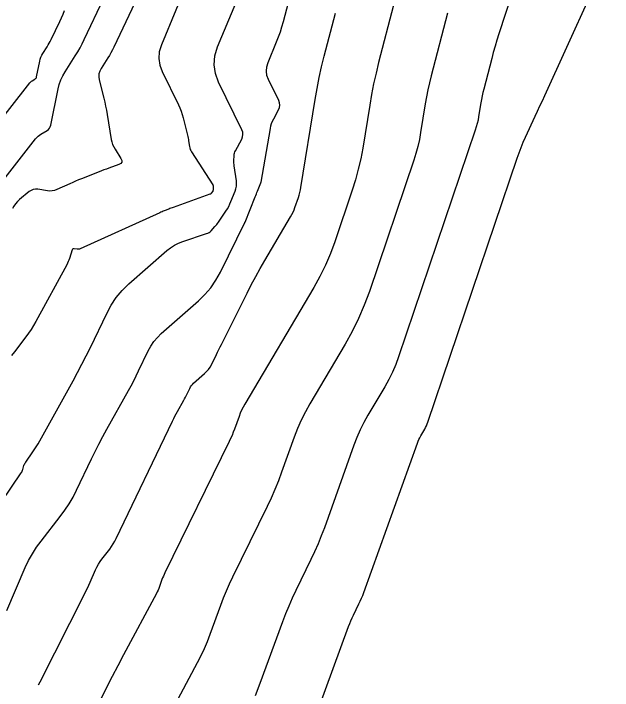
# Model space of a CAD drawing. Extents: x 658976 to 668726, y 639543 to 647196.
# Drawn here: x 661453.06 to 661493.85, y 641037.89 to 641083.98 of the extents above; entities that cross this region are included whole.
import ezdxf

# ---------------------------------------------------------------- set-up
doc = ezdxf.new("R2010")
doc.units = 0
doc.layers.add('Ex_Major Contours', color=7, linetype='Continuous')
doc.layers.add('Ex_Minor Contours', color=7, linetype='Continuous')

msp = doc.modelspace()

# ---------------------------------------------------------------- linework, layer by layer
at = {"layer": 'Ex_Major Contours'}
for points in [[(661452.595, 641043.344), (661453.858, 641046.256), (661454.084, 641046.734), (661454.338, 641047.195), (661454.622, 641047.638), (661454.934, 641048.065), (661456.24, 641049.736), (661456.554, 641050.162), (661456.844, 641050.602), (661457.11, 641051.058), (661457.351, 641051.529), (661458.369, 641053.65), (661458.619, 641054.162), (661458.877, 641054.669), (661459.142, 641055.172), (661459.415, 641055.671), (661460.883, 641058.31), (661461.064, 641058.641), (661461.24, 641058.975), (661461.411, 641059.311), (661461.577, 641059.65), (661462.229, 641061.012), (661462.407, 641061.341), (661462.616, 641061.648), (661462.854, 641061.931), (661463.123, 641062.191), (661465.65, 641064.408), (661466.098, 641064.842), (661466.497, 641065.312), (661466.847, 641065.82), (661467.148, 641066.366), (661468.807, 641069.748), (661468.809, 641069.752), (661468.812, 641069.756), (661468.821, 641069.765), (661468.824, 641069.77), (661468.83, 641069.777), (661468.832, 641069.782), (661469.521, 641071.501), (661469.559, 641071.597), (661469.598, 641071.693), (661469.636, 641071.788), (661469.675, 641071.884), (661469.905, 641072.448), (661469.908, 641072.457), (661469.91, 641072.466), (661469.915, 641072.493), (661469.917, 641072.502), (661470.549, 641076.152), (661470.586, 641076.323), (661470.636, 641076.49), (661470.7, 641076.652), (661470.777, 641076.81), (661471.11, 641077.432), (661471.174, 641077.587), (661471.197, 641077.744), (661471.18, 641077.901), (661471.122, 641078.059), (661470.428, 641079.476), (661470.32, 641079.765), (661470.278, 641080.057), (661470.302, 641080.351), (661470.392, 641080.647), (661470.977, 641082.059), (661471.11, 641082.396), (661471.231, 641082.736), (661471.34, 641083.08), (661471.438, 641083.428), (661473.57, 641091.551)], [(661472.659, 641033.426), (661475.883, 641042.244), (661475.959, 641042.442), (661476.039, 641042.637), (661476.124, 641042.83), (661476.215, 641043.021), (661476.587, 641043.781), (661476.678, 641043.972), (661476.763, 641044.166), (661476.842, 641044.361), (661476.916, 641044.559), (661480.563, 641054.735), (661480.611, 641054.86), (661480.665, 641054.981), (661480.724, 641055.1), (661480.79, 641055.217), (661481.062, 641055.676), (661481.127, 641055.793), (661481.185, 641055.912), (661481.238, 641056.034), (661481.284, 641056.159), (661487.364, 641074.13), (661487.493, 641074.496), (661487.632, 641074.858), (661487.78, 641075.217), (661487.938, 641075.571), (661488.59, 641076.982), (661488.752, 641077.335), (661488.914, 641077.688), (661489.076, 641078.041), (661489.237, 641078.394), (661493.852, 641088.532)], [(661447.341, 641070.516), (661454.177, 641079.27), (661454.211, 641079.309), (661454.249, 641079.346), (661454.289, 641079.378), (661454.333, 641079.407), (661454.515, 641079.515), (661454.556, 641079.545), (661454.588, 641079.581), (661454.612, 641079.624), (661454.627, 641079.673), (661454.843, 641080.746), (661454.876, 641080.88), (661454.922, 641081.01), (661454.979, 641081.134), (661455.048, 641081.254), (661455.35, 641081.722), (661455.423, 641081.841), (661455.492, 641081.961), (661455.558, 641082.084), (661455.619, 641082.209), (661456.203, 641083.443), (661456.317, 641083.692), (661456.428, 641083.943), (661456.534, 641084.195)]]:
    msp.add_lwpolyline(points, dxfattribs=at)
at = {"layer": 'Ex_Minor Contours'}
for points in [[(661490.57, 641096.196), (661486.116, 641082.588), (661485.983, 641082.172), (661485.857, 641081.753), (661485.737, 641081.333), (661485.625, 641080.911), (661485.087, 641078.835), (661485.03, 641078.603), (661484.978, 641078.37), (661484.932, 641078.136), (661484.891, 641077.901), (661484.737, 641076.958), (661484.694, 641076.723), (661484.641, 641076.491), (661484.579, 641076.261), (661484.507, 641076.033), (661479.288, 641060.609), (661479.094, 641060.08), (661478.873, 641059.564), (661478.626, 641059.06), (661478.351, 641058.568), (661477.201, 641056.625), (661476.926, 641056.133), (661476.675, 641055.63), (661476.448, 641055.116), (661476.245, 641054.59), (661474.227, 641048.959), (661474.022, 641048.412), (661473.802, 641047.87), (661473.567, 641047.335), (661473.317, 641046.806), (661472.286, 641044.704), (661472.036, 641044.175), (661471.799, 641043.641), (661471.577, 641043.1), (661471.369, 641042.553), (661469.841, 641038.375), (661469.517, 641037.534)], [(661466.074, 641088.948), (661463.127, 641081.837), (661462.987, 641081.379), (661462.95, 641080.924), (661463.016, 641080.473), (661463.183, 641080.024), (661464.288, 641077.769), (661464.386, 641077.554), (661464.473, 641077.335), (661464.548, 641077.111), (661464.611, 641076.883), (661464.905, 641075.693), (661464.928, 641075.597), (661464.949, 641075.501), (661464.967, 641075.405), (661464.984, 641075.308), (661465.048, 641074.919), (661465.069, 641074.824), (661465.099, 641074.732), (661465.138, 641074.644), (661465.187, 641074.56), (661466.63, 641072.321), (661466.643, 641072.298), (661466.651, 641072.273), (661466.656, 641072.248), (661466.657, 641072.222), (661466.652, 641072.082), (661466.652, 641072.071), (661466.652, 641072.061), (661466.653, 641072.05), (661466.654, 641072.039), (661466.66, 641071.996), (661466.661, 641071.986), (661466.66, 641071.977), (661466.658, 641071.967), (661466.655, 641071.958), (661466.64, 641071.92), (661466.637, 641071.911), (661466.632, 641071.902), (661466.627, 641071.894), (661466.622, 641071.885), (661466.528, 641071.745), (661466.509, 641071.721), (661466.487, 641071.701), (661466.462, 641071.684), (661466.433, 641071.672), (661463.931, 641070.778), (661463.855, 641070.751), (661463.778, 641070.722), (661463.702, 641070.693), (661463.626, 641070.664), (661463.323, 641070.544), (661463.248, 641070.513), (661463.173, 641070.482), (661463.098, 641070.45), (661463.023, 641070.417), (661457.594, 641067.96), (661457.547, 641067.943), (661457.499, 641067.933), (661457.449, 641067.93), (661457.399, 641067.934), (661457.196, 641067.967), (661457.15, 641067.968), (661457.112, 641067.955), (661457.083, 641067.928), (661457.062, 641067.886), (661456.871, 641067.309), (661456.831, 641067.198), (661456.787, 641067.088), (661456.737, 641066.981), (661456.683, 641066.876), (661454.585, 641063.022), (661454.428, 641062.746), (661454.26, 641062.477), (661454.082, 641062.214), (661453.893, 641061.959), (661453.117, 641060.951), (661452.924, 641060.698)], [(661479.95, 641088.465), (661477.924, 641080.64), (661477.747, 641079.921), (661477.586, 641079.198), (661477.442, 641078.472), (661477.315, 641077.743), (661476.838, 641074.818), (661476.704, 641074.091), (661476.541, 641073.371), (661476.348, 641072.658), (661476.125, 641071.953), (661474.938, 641068.444), (661474.64, 641067.634), (661474.302, 641066.844), (661473.923, 641066.072), (661473.503, 641065.318), (661468.806, 641057.383), (661468.694, 641057.182), (661468.591, 641056.977), (661468.499, 641056.767), (661468.416, 641056.552), (661468.105, 641055.684), (661468.024, 641055.468), (661467.938, 641055.255), (661467.845, 641055.044), (661467.746, 641054.836), (661463.368, 641045.904), (661463.313, 641045.789), (661463.262, 641045.673), (661463.214, 641045.555), (661463.168, 641045.436), (661462.994, 641044.958), (661462.948, 641044.839), (661462.898, 641044.723), (661462.844, 641044.607), (661462.786, 641044.494), (661460.557, 641040.307), (661460.167, 641039.571), (661459.782, 641038.833), (661459.399, 641038.093), (661459.021, 641037.351)], [(661462.748, 641087.741), (661459.888, 641081.688), (661459.795, 641081.499), (661459.696, 641081.313), (661459.591, 641081.13), (661459.479, 641080.951), (661459.023, 641080.24), (661458.929, 641080.059), (661458.877, 641079.871), (661458.865, 641079.676), (661458.896, 641079.474), (661459.205, 641078.224), (661459.271, 641077.947), (661459.331, 641077.669), (661459.385, 641077.389), (661459.434, 641077.108), (661459.713, 641075.411), (661459.752, 641075.233), (661459.808, 641075.062), (661459.881, 641074.898), (661459.972, 641074.741), (661460.373, 641074.117), (661460.437, 641073.978), (661460.435, 641073.861), (661460.365, 641073.766), (661460.23, 641073.694), (661459.552, 641073.452), (661459.383, 641073.391), (661459.215, 641073.329), (661459.047, 641073.265), (661458.879, 641073.199), (661457.689, 641072.729), (661457.487, 641072.647), (661457.286, 641072.564), (661457.086, 641072.478), (661456.888, 641072.389), (661456.003, 641071.989), (661455.849, 641071.932), (661455.692, 641071.899), (661455.532, 641071.89), (661455.369, 641071.904), (661454.711, 641072.011), (661454.55, 641072.021), (661454.399, 641071.998), (661454.257, 641071.941), (661454.124, 641071.852), (661453.465, 641071.31), (661453.32, 641071.178), (661453.193, 641071.032), (661453.081, 641070.874), (661452.986, 641070.703)], [(661452.489, 641072.8), (661454.562, 641075.455), (661454.641, 641075.546), (661454.727, 641075.629), (661454.82, 641075.704), (661454.921, 641075.77), (661455.339, 641076.018), (661455.433, 641076.088), (661455.508, 641076.171), (661455.562, 641076.269), (661455.596, 641076.381), (661456.093, 641078.849), (661456.17, 641079.157), (661456.274, 641079.454), (661456.406, 641079.741), (661456.565, 641080.015), (661457.258, 641081.093), (661457.426, 641081.365), (661457.586, 641081.641), (661457.736, 641081.923), (661457.878, 641082.21), (661459.218, 641085.049)], [(661450.962, 641048.883), (661453.586, 641052.704), (661453.621, 641052.761), (661453.652, 641052.819), (661453.677, 641052.88), (661453.698, 641052.943), (661453.77, 641053.201), (661453.791, 641053.264), (661453.817, 641053.325), (661453.848, 641053.383), (661453.884, 641053.438), (661454.378, 641054.131), (661454.471, 641054.266), (661454.56, 641054.403), (661454.646, 641054.542), (661454.728, 641054.685), (661457.112, 641058.97), (661457.42, 641059.533), (661457.72, 641060.101), (661458.01, 641060.673), (661458.292, 641061.25), (661459.401, 641063.566), (661459.704, 641064.126), (661460.059, 641064.647), (661460.465, 641065.129), (661460.922, 641065.571), (661463.509, 641067.841), (661463.755, 641068.036), (661464.016, 641068.204), (661464.293, 641068.344), (661464.586, 641068.457), (661466.208, 641068.992), (661466.295, 641069.027), (661466.376, 641069.072), (661466.45, 641069.127), (661466.518, 641069.192), (661466.777, 641069.472), (661466.841, 641069.544), (661466.901, 641069.617), (661466.959, 641069.693), (661467.013, 641069.771), (661467.526, 641070.533), (661467.624, 641070.689), (661467.715, 641070.849), (661467.796, 641071.014), (661467.869, 641071.184), (661468.146, 641071.875), (661468.204, 641072.049), (661468.237, 641072.226), (661468.247, 641072.405), (661468.233, 641072.588), (661468.09, 641073.607), (661468.079, 641073.695), (661468.073, 641073.782), (661468.07, 641073.87), (661468.072, 641073.958), (661468.085, 641074.31), (661468.093, 641074.397), (661468.111, 641074.481), (661468.138, 641074.563), (661468.175, 641074.641), (661468.599, 641075.43), (661468.663, 641075.588), (661468.686, 641075.747), (661468.669, 641075.906), (661468.61, 641076.066), (661467.026, 641079.3), (661466.804, 641079.895), (661466.717, 641080.494), (661466.766, 641081.097), (661466.951, 641081.705), (661468.188, 641084.69)], [(661454.762, 641038.271), (661454.871, 641038.486), (661457.891, 641044.442), (661457.991, 641044.643), (661458.089, 641044.847), (661458.183, 641045.051), (661458.274, 641045.257), (661458.641, 641046.102), (661458.732, 641046.296), (661458.835, 641046.483), (661458.95, 641046.663), (661459.077, 641046.835), (661459.606, 641047.513), (661459.734, 641047.686), (661459.851, 641047.864), (661459.959, 641048.049), (661460.057, 641048.24), (661463.89, 641056.231), (661463.971, 641056.396), (661464.054, 641056.56), (661464.139, 641056.723), (661464.228, 641056.884), (661464.654, 641057.65), (661464.708, 641057.749), (661464.761, 641057.849), (661464.812, 641057.949), (661464.861, 641058.051), (661465.057, 641058.459), (661465.11, 641058.557), (661465.172, 641058.649), (661465.244, 641058.733), (661465.324, 641058.811), (661466.074, 641059.469), (661466.211, 641059.602), (661466.333, 641059.746), (661466.44, 641059.901), (661466.532, 641060.068), (661466.871, 641060.759), (661466.956, 641060.932), (661467.041, 641061.104), (661467.127, 641061.277), (661467.213, 641061.449), (661468.965, 641064.947), (661469.253, 641065.511), (661469.552, 641066.069), (661469.86, 641066.622), (661470.177, 641067.169), (661471.931, 641070.132), (661472.017, 641070.288), (661472.096, 641070.447), (661472.165, 641070.61), (661472.227, 641070.777), (661472.456, 641071.453), (661472.509, 641071.623), (661472.556, 641071.794), (661472.595, 641071.968), (661472.627, 641072.143), (661473.603, 641078.134), (661473.733, 641078.876), (661473.879, 641079.614), (661474.043, 641080.349), (661474.223, 641081.08), (661474.978, 641083.998)], [(661482.607, 641083.994), (661481.506, 641079.737), (661481.389, 641079.262), (661481.282, 641078.784), (661481.187, 641078.304), (661481.103, 641077.822), (661480.788, 641075.888), (661480.699, 641075.407), (661480.591, 641074.931), (661480.463, 641074.459), (661480.316, 641073.993), (661477.293, 641065.059), (661476.951, 641064.127), (661476.561, 641063.216), (661476.125, 641062.327), (661475.641, 641061.46), (661473.244, 641057.409), (661472.935, 641056.858), (661472.653, 641056.294), (661472.399, 641055.717), (661472.172, 641055.128), (661471.318, 641052.745), (661471.096, 641052.153), (661470.858, 641051.567), (661470.604, 641050.989), (661470.334, 641050.417), (661467.978, 641045.612), (661467.752, 641045.135), (661467.539, 641044.653), (661467.339, 641044.166), (661467.151, 641043.673), (661466.426, 641041.691), (661466.237, 641041.199), (661466.031, 641040.715), (661465.808, 641040.238), (661465.568, 641039.768), (661461.204, 641031.572)]]:
    msp.add_lwpolyline(points, dxfattribs=at)

doc.saveas('drawing.dxf')
